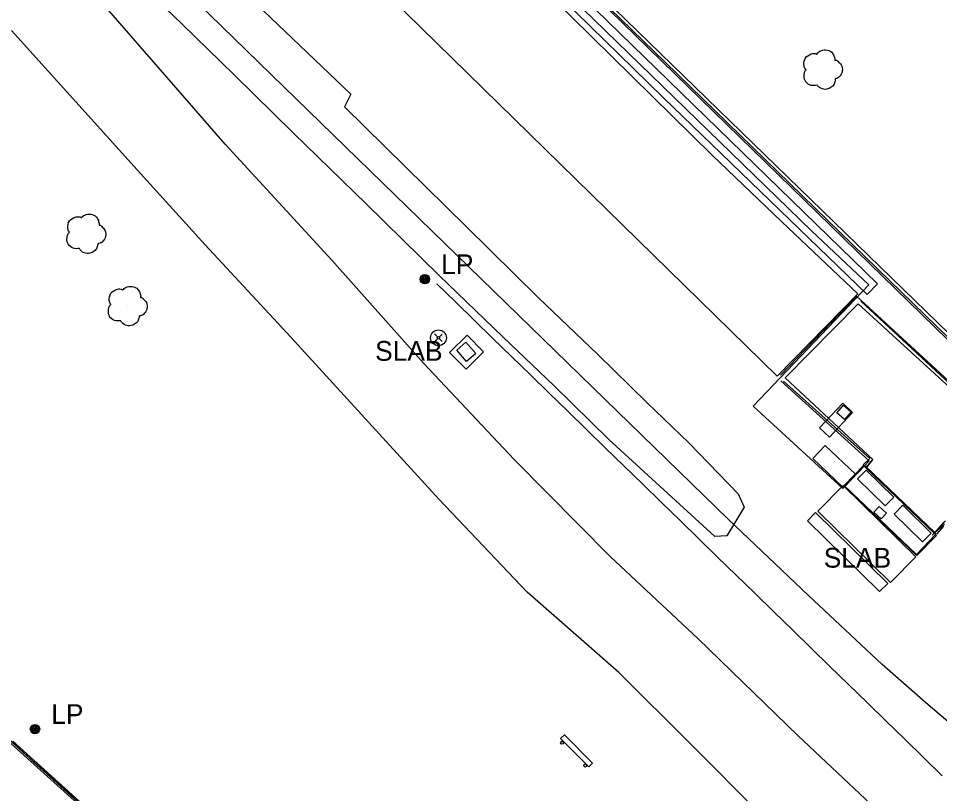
# Model space of a CAD drawing. Extents: x 368532 to 392481, y 10654822 to 10676899.
# Drawn here: x 383689.4 to 383922.7, y 10655355.1 to 10655551.4 of the extents above; entities that cross this region are included whole.
import ezdxf

# ---------------------------------------------------------------- set-up
doc = ezdxf.new("R2010")
doc.units = 0
for name, color, linetype in [('p_Catenary', 7, 'Continuous'), ('p_drainage conc drain', 7, 'Continuous'), ('p_dtm obscured area', 7, 'Continuous'), ('p_dtm retaining wall', 7, 'Continuous'), ('p_dtm slab', 7, 'Continuous'), ('p_railroad rr control', 7, 'Continuous'), ('p_road dirt road', 7, 'Continuous'), ('p_structure antenae', 7, 'Continuous'), ('p_structure fence', 7, 'Continuous'), ('p_structure stairs', 7, 'Continuous'), ('p_structure unidentified', 7, 'Continuous'), ('p_structure wall', 7, 'Continuous'), ('p_utility general pole', 7, 'Continuous'), ('p_veg tree', 7, 'Continuous')]:
    doc.layers.add(name, color=color, linetype=linetype)

msp = doc.modelspace()

# ---------------------------------------------------------------- linework, layer by layer
at = {"layer": 'p_Catenary'}
msp.add_lwpolyline([(383795.33, 10655484.25), (383800.07, 10655479.64), (383804.81, 10655475.02), (383809.56, 10655470.41), (383814.3, 10655465.79), (383819.04, 10655461.18), (383823.78, 10655456.56), (383828.53, 10655451.95), (383833.27, 10655447.33), (383838.01, 10655442.72), (383842.76, 10655438.1), (383847.5, 10655433.49), (383852.24, 10655428.87), (383856.99, 10655424.26), (383861.73, 10655419.64), (383866.47, 10655415.03), (383871.22, 10655410.41), (383875.96, 10655405.8), (383880.7, 10655401.18), (383885.45, 10655396.57), (383890.19, 10655391.95), (383894.93, 10655387.34), (383899.68, 10655382.72), (383904.42, 10655378.1), (383909.16, 10655373.49), (383913.9, 10655368.87), (383918.65, 10655364.26), (383923.39, 10655359.64)], dxfattribs=at)
at = {"layer": 'p_drainage conc drain'}
for p, q in [((383656.82, 10655396.83), (383692.71, 10655363.55)), ((383692.71, 10655363.55), (383738.04, 10655324.16))]:
    msp.add_line(p, q, dxfattribs=at)
at = {"layer": 'p_dtm obscured area'}
for points in [[(383459.08, 10655837.18), (383508.66, 10655788.61), (383563.88, 10655735.86), (383623.03, 10655678.94), (383667.75, 10655633.72), (383716.42, 10655586.9), (383773.56, 10655532.26)], [(383873.22, 10655427.67), (383868.8, 10655420.38), (383865.82, 10655420.26), (383838.92, 10655444.77), (383825.04, 10655458.43), (383812.05, 10655470.78), (383795.97, 10655486.37), (383777.43, 10655504.53), (383759.04, 10655522.35), (383743.97, 10655537.13), (383730.79, 10655550.08), (383718.5, 10655561.93), (383705.23, 10655575.06)], [(383773.56, 10655532.26), (383771.98, 10655529.03), (383802.79, 10655498.72), (383821.13, 10655480.72), (383836.09, 10655466.4), (383848.6, 10655454.1), (383859.16, 10655443.97), (383871.69, 10655431.03), (383873.22, 10655427.67)]]:
    msp.add_lwpolyline(points, dxfattribs=at)
at = {"layer": 'p_dtm retaining wall'}
for p, q in [((383883.62, 10655460.42), (383902.11, 10655479.13)), ((383902.11, 10655479.13), (383927.29, 10655456.21)), ((383905.83, 10655439.73), (383883.62, 10655460.42)), ((383904.19, 10655437.82), (383905.83, 10655439.73)), ((383921.49, 10655421.28), (383904.19, 10655437.82)), ((383924.25, 10655424.2), (383921.49, 10655421.28))]:
    msp.add_line(p, q, dxfattribs=at)
at = {"layer": 'p_dtm slab'}
for p, q in [((383881.58, 10655460.86), (383736.31, 10655602.99)), ((383802.4, 10655578.51), (383865.11, 10655516.82)), ((383865.11, 10655516.82), (383882.66, 10655500.03)), ((383882.66, 10655500.03), (383902.03, 10655481.67)), ((383902.03, 10655481.67), (383881.58, 10655460.86)), ((383798.6, 10655466.88), (383803.04, 10655471.22)), ((383803.04, 10655471.22), (383807.19, 10655466.97)), ((383802.75, 10655462.64), (383798.6, 10655466.88)), ((383807.19, 10655466.97), (383802.75, 10655462.64)), ((383898.27, 10655433.19), (383891.86, 10655426.67)), ((383916.7, 10655415.07), (383898.27, 10655433.19)), ((383891.86, 10655426.67), (383910.29, 10655408.55)), ((383891.31, 10655426.31), (383889.27, 10655424.23)), ((383889.27, 10655424.23), (383907.53, 10655406.29)), ((383909.57, 10655408.37), (383891.31, 10655426.31)), ((383910.29, 10655408.55), (383916.7, 10655415.07)), ((383907.53, 10655406.29), (383909.57, 10655408.37))]:
    msp.add_line(p, q, dxfattribs=at)
at = {"layer": 'p_railroad rr control'}
for points in [[(383869.28, 10655424.57), (381558.23, 10657672.49)], [(384145.29, 10655213.41), (384133, 10655224.2), (384119.82, 10655235.24), (384109.82, 10655243.36), (384099.88, 10655250.81), (384090.15, 10655258.05), (384076.35, 10655267.73), (384063.14, 10655276.42), (384050.14, 10655285), (384035.85, 10655294.47), (384012.44, 10655310), (383994.62, 10655321.86), (383984.39, 10655328.49), (383972.71, 10655336.63), (383959.34, 10655346.25), (383947.77, 10655354.75), (383933.21, 10655366.26), (383919.81, 10655377.57), (383908.2, 10655387.85), (383889.47, 10655405.32), (383869.28, 10655424.57)]]:
    msp.add_lwpolyline(points, dxfattribs=at)
at = {"layer": 'p_road dirt road'}
for p, q in [((383741.77, 10655519.61), (383702.19, 10655565.01)), ((383687.56, 10655548.38), (383719.45, 10655513.13)), ((383741.77, 10655519.61), (383768.75, 10655490.21)), ((383736.65, 10655494.09), (383719.45, 10655513.13)), ((383758.33, 10655470.71), (383736.65, 10655494.09)), ((383768.75, 10655490.21), (383792.07, 10655464.07)), ((383776.3, 10655451.13), (383758.33, 10655470.71)), ((383792.07, 10655464.07), (383814.93, 10655439.73)), ((383795.97, 10655429.57), (383776.3, 10655451.13)), ((383814.93, 10655439.73), (383839.28, 10655415.19)), ((383818.25, 10655406.18), (383795.97, 10655429.57)), ((383839.28, 10655415.19), (383861.47, 10655394.43)), ((383841.45, 10655385.83), (383818.25, 10655406.18)), ((383861.47, 10655394.43), (383886.89, 10655369.75)), ((383859.62, 10655367.73), (383841.45, 10655385.83)), ((383886.89, 10655369.75), (383913.62, 10655344.71)), ((383878.37, 10655348.92), (383859.62, 10655367.73))]:
    msp.add_line(p, q, dxfattribs=at)
at = {"layer": 'p_structure antenae'}
for p, q in [((383795.53, 10655470.79), (383794.79, 10655471.53)), ((383795.99, 10655470.79), (383796.67, 10655471.47)), ((383794.83, 10655469.63), (383795.53, 10655470.33)), ((383796.69, 10655469.63), (383795.99, 10655470.33))]:
    msp.add_line(p, q, dxfattribs=at)
for radius in [2, 0.311]:
    msp.add_circle((383795.76, 10655470.57), radius, dxfattribs=at)
at = {"layer": 'p_structure fence'}
for p, q in [((383487.26, 10655897.2), (383853.2, 10655540.33)), ((383890.25, 10655497.63), (383811.04, 10655574.63)), ((383853.2, 10655540.33), (383906.91, 10655488.1)), ((383904.83, 10655484.01), (383890.25, 10655497.63)), ((383906.91, 10655488.1), (383960.44, 10655436.05)), ((383875.49, 10655453.23), (383904.83, 10655484.01)), ((383898.22, 10655432.38), (383875.49, 10655453.23)), ((383898.59, 10655432.83), (383903.66, 10655438.15)), ((383903.66, 10655438.15), (383904.11, 10655437.52)), ((383904.11, 10655437.52), (383905.71, 10655439.53)), ((383904.11, 10655437.52), (383921.33, 10655421.11)), ((383898.59, 10655432.83), (383898.22, 10655432.38)), ((383916.93, 10655415.46), (383898.59, 10655432.83)), ((383923.71, 10655423.79), (383921.33, 10655421.11)), ((383921.91, 10655420.51), (383916.93, 10655415.46)), ((383921.33, 10655421.11), (383921.91, 10655420.51)), ((383706.26, 10655351.35), (383687.66, 10655368.13))]:
    msp.add_line(p, q, dxfattribs=at)
at = {"layer": 'p_structure stairs'}
for p, q in [((383898.19, 10655454), (383892.34, 10655447.75)), ((383900.7, 10655451.65), (383898.19, 10655454)), ((383894.86, 10655445.41), (383900.7, 10655451.65)), ((383892.34, 10655447.75), (383894.86, 10655445.41)), ((383893.74, 10655443.28), (383890.57, 10655439.98)), ((383901.4, 10655435.99), (383893.74, 10655443.28)), ((383890.57, 10655439.98), (383898.23, 10655432.69)), ((383898.23, 10655432.69), (383901.4, 10655435.99))]:
    msp.add_line(p, q, dxfattribs=at)
at = {"layer": 'p_structure unidentified'}
for p, q in [((383800.38, 10655467.41), (383802.74, 10655469.44)), ((383802.74, 10655469.44), (383805.2, 10655466.59)), ((383802.84, 10655464.55), (383800.38, 10655467.41)), ((383805.2, 10655466.59), (383802.84, 10655464.55)), ((383896.67, 10655451.56), (383898.41, 10655453.51)), ((383898.41, 10655453.51), (383900.34, 10655451.79)), ((383898.61, 10655449.84), (383896.67, 10655451.56)), ((383900.34, 10655451.79), (383898.61, 10655449.84)), ((383898.56, 10655433.12), (383903.47, 10655438.26)), ((383903.47, 10655438.26), (383921.78, 10655420.8)), ((383904.1, 10655437.05), (383901.95, 10655434.85)), ((383911.1, 10655430.24), (383904.1, 10655437.05)), ((383901.95, 10655434.85), (383908.96, 10655428.04)), ((383916.87, 10655415.65), (383898.56, 10655433.12)), ((383908.96, 10655428.04), (383911.1, 10655430.24)), ((383906.09, 10655426.42), (383907.45, 10655427.85)), ((383907.45, 10655427.85), (383909.23, 10655426.15)), ((383911.21, 10655425.92), (383913.4, 10655428.16)), ((383913.4, 10655428.16), (383920.59, 10655421.12)), ((383907.88, 10655424.73), (383906.09, 10655426.42)), ((383909.23, 10655426.15), (383907.88, 10655424.73)), ((383918.4, 10655418.88), (383911.21, 10655425.92)), ((383921.78, 10655420.8), (383916.87, 10655415.65)), ((383920.59, 10655421.12), (383918.4, 10655418.88)), ((383826.72, 10655369.05), (383827.67, 10655370)), ((383833.83, 10655361.9), (383826.72, 10655369.05)), ((383827.67, 10655370), (383834.79, 10655362.84)), ((383834.79, 10655362.84), (383833.83, 10655361.9))]:
    msp.add_line(p, q, dxfattribs=at)
for centre in [(383827.08, 10655368), (383832.96, 10655362.22)]:
    msp.add_circle(centre, 0.375, dxfattribs=at)
at = {"layer": 'p_structure wall'}
for p, q in [((383783.04, 10655609.62), (384043.08, 10655356.89)), ((384042.69, 10655355.19), (383782.96, 10655608.26)), ((383790.75, 10655597.29), (383907.03, 10655484.22)), ((383852.71, 10655531.46), (383788.12, 10655594.59)), ((383904.41, 10655481.51), (383852.71, 10655531.46)), ((383907.03, 10655484.22), (383904.41, 10655481.51)), ((383901.65, 10655481.09), (383882.46, 10655461.11)), ((383949.26, 10655437.31), (383901.65, 10655481.09)), ((383925.35, 10655458.9), (383902.78, 10655479.87)), ((383882.5, 10655459.66), (383904.89, 10655439.43)), ((383883.19, 10655459.61), (383905.09, 10655439.97)), ((383905.09, 10655439.97), (383903.4, 10655438.39)), ((383904.89, 10655439.43), (383903.64, 10655438.03)), ((383920.8, 10655420.59), (383923.95, 10655423.36)), ((383922.01, 10655420.86), (383923.82, 10655422.88)), ((383706.51, 10655351.64), (383687.91, 10655368.41)), ((383706, 10655351.07), (383687.4, 10655367.85))]:
    msp.add_line(p, q, dxfattribs=at)
at = {"layer": 'p_utility general pole'}
for centre, radius in [((383792.33, 10655485.39), 1.19), ((383792.33, 10655485.39), 0.901), ((383792.33, 10655485.39), 0.608), ((383792.33, 10655485.39), 0.337), ((383792.33, 10655485.39), 0.12), ((383693.55, 10655371.47), 1.19), ((383693.55, 10655371.47), 0.901), ((383693.55, 10655371.47), 0.608), ((383693.55, 10655371.47), 0.337), ((383693.55, 10655371.47), 0.12)]:
    msp.add_circle(centre, radius, dxfattribs=at)
at = {"layer": 'p_veg tree'}
for p, q in [((383892.99, 10655538.52), (383892.99, 10655538.52)), ((383706.39, 10655497.01), (383706.39, 10655497.01)), ((383716.88, 10655478.69), (383716.88, 10655478.69))]:
    msp.add_line(p, q, dxfattribs=at)
for points in [[(383891.71, 10655534.56), (383890.15, 10655534.5), (383888.83, 10655535.41), (383888.39, 10655536.85), (383888.46, 10655537.7), (383888.78, 10655538.33), (383888.88, 10655538.44), (383888.81, 10655538.53), (383888.4, 10655539.4), (383888.66, 10655541.31), (383890.2, 10655542.45), (383891.5, 10655542.42), (383891.64, 10655542.38), (383891.71, 10655542.48), (383892.65, 10655543.26), (383894.25, 10655543.45), (383895.66, 10655542.54), (383896.12, 10655541.56), (383896.2, 10655541.01), (383896.19, 10655540.9), (383896.3, 10655540.91), (383896.91, 10655540.63), (383897.79, 10655539.7), (383898.08, 10655538.16), (383897.5, 10655536.89), (383896.57, 10655536.23), (383896.32, 10655536.16), (383896.27, 10655536.11), (383896.27, 10655536.04), (383896.23, 10655535.59), (383895.93, 10655534.66), (383895.03, 10655533.85), (383893.83, 10655533.48), (383892.3, 10655533.96), (383891.69, 10655534.56)], [(383704.76, 10655493.17), (383703.21, 10655493.25), (383701.97, 10655494.28), (383701.65, 10655495.75), (383701.8, 10655496.59), (383702.17, 10655497.18), (383702.28, 10655497.29), (383702.22, 10655497.39), (383701.89, 10655498.28), (383702.31, 10655500.17), (383703.94, 10655501.17), (383705.23, 10655501.03), (383705.37, 10655500.98), (383705.45, 10655501.07), (383706.45, 10655501.76), (383708.07, 10655501.82), (383709.38, 10655500.79), (383709.76, 10655499.77), (383709.8, 10655499.22), (383709.78, 10655499.11), (383709.88, 10655499.11), (383710.47, 10655498.78), (383711.26, 10655497.78), (383711.42, 10655496.21), (383710.74, 10655495), (383709.76, 10655494.42), (383709.5, 10655494.37), (383709.45, 10655494.33), (383709.43, 10655494.26), (383709.36, 10655493.82), (383708.98, 10655492.91), (383708.02, 10655492.19), (383706.78, 10655491.92), (383705.3, 10655492.53), (383704.74, 10655493.18)], [(383715.26, 10655474.86), (383713.7, 10655474.93), (383712.46, 10655475.96), (383712.15, 10655477.43), (383712.29, 10655478.27), (383712.67, 10655478.87), (383712.77, 10655478.97), (383712.72, 10655479.07), (383712.38, 10655479.97), (383712.8, 10655481.85), (383714.43, 10655482.85), (383715.73, 10655482.72), (383715.86, 10655482.66), (383715.94, 10655482.76), (383716.94, 10655483.45), (383718.56, 10655483.5), (383719.88, 10655482.47), (383720.26, 10655481.45), (383720.29, 10655480.9), (383720.27, 10655480.79), (383720.38, 10655480.79), (383720.96, 10655480.46), (383721.76, 10655479.46), (383721.92, 10655477.9), (383721.23, 10655476.69), (383720.25, 10655476.11), (383719.99, 10655476.06), (383719.94, 10655476.01), (383719.93, 10655475.95), (383719.85, 10655475.5), (383719.48, 10655474.6), (383718.51, 10655473.87), (383717.28, 10655473.6), (383715.8, 10655474.21), (383715.24, 10655474.87)]]:
    msp.add_spline(points, degree=3, dxfattribs=at)

# ---------------------------------------------------------------- texts
at = {"layer": 'p_dtm slab'}
for p in [(383777.85, 10655464.74), (383891.51, 10655412.35)]:
    msp.add_text(' SLAB', height=5, dxfattribs=at).set_placement(p)
at = {"layer": 'p_utility general pole'}
for p in [(383796.45, 10655486.68), (383697.66, 10655372.77)]:
    msp.add_text('LP', height=5, dxfattribs=at).set_placement(p)

doc.saveas('drawing.dxf')
